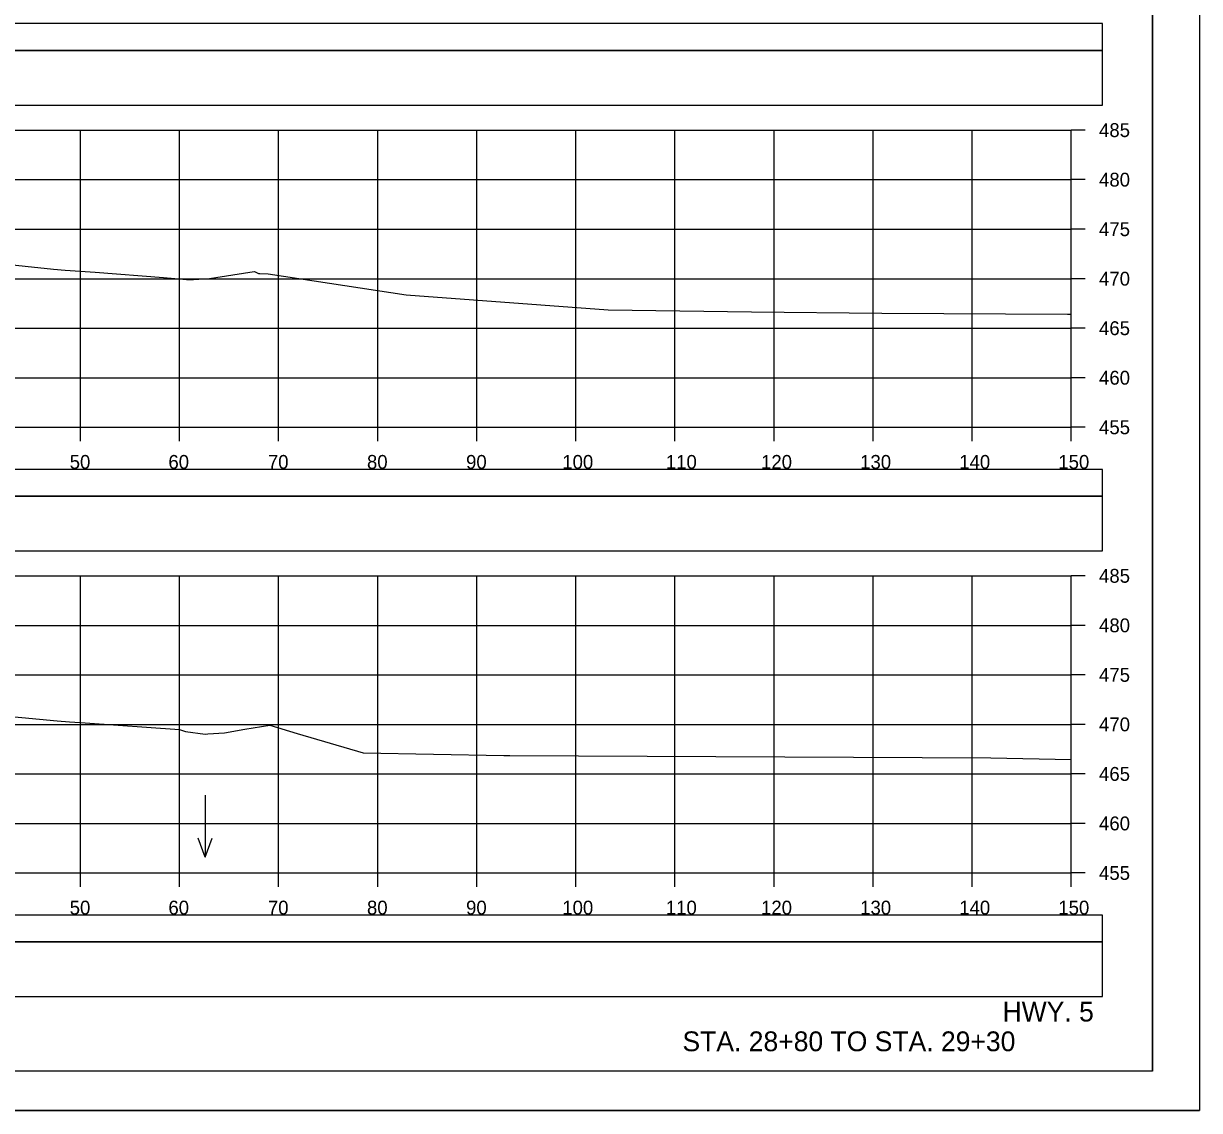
# Model space of a CAD drawing. Extents: x 1371057 to 1372761, y 380005 to 390517.
# Drawn here: x 1371605.1 to 1371723.8, y 380005.1 to 380114.8 of the extents above; entities that cross this region are included whole.
import ezdxf

# ---------------------------------------------------------------- set-up
doc = ezdxf.new("R2010")
doc.units = 0
for name, color, linetype in [('R_Axis', 7, 'Continuous'), ('R_Axis Annot', 7, 'Continuous'), ('R_Border', 7, 'Continuous'), ('R_Detour', 7, 'Continuous'), ('R_Dimension', 7, 'Continuous'), ('R_Draft', 7, 'Continuous'), ('R_Exist Surface', 7, 'Continuous'), ('R_Grid', 7, 'Continuous'), ('R_No Plot', 7, 'Continuous'), ('R_Water Annot', 7, 'Continuous')]:
    doc.layers.add(name, color=color, linetype=linetype)

msp = doc.modelspace()

# ---------------------------------------------------------------- linework, layer by layer
at = {"layer": 'R_Axis'}
for p, q in [((1371710.87, 380074.06), (1371710.87, 380104.06)), ((1371712.27, 380104.06), (1371710.87, 380104.06)), ((1371712.27, 380099.06), (1371710.87, 380099.06)), ((1371712.27, 380094.06), (1371710.87, 380094.06)), ((1371712.27, 380089.06), (1371710.87, 380089.06)), ((1371712.27, 380084.06), (1371710.87, 380084.06)), ((1371712.27, 380079.06), (1371710.87, 380079.06)), ((1371410.87, 380074.06), (1371710.87, 380074.06)), ((1371610.87, 380072.66), (1371610.87, 380074.06)), ((1371620.87, 380072.66), (1371620.87, 380074.06)), ((1371630.87, 380072.66), (1371630.87, 380074.06)), ((1371640.87, 380072.66), (1371640.87, 380074.06)), ((1371650.87, 380072.66), (1371650.87, 380074.06)), ((1371660.87, 380072.66), (1371660.87, 380074.06)), ((1371670.87, 380072.66), (1371670.87, 380074.06)), ((1371680.87, 380072.66), (1371680.87, 380074.06)), ((1371690.87, 380072.66), (1371690.87, 380074.06)), ((1371700.87, 380072.66), (1371700.87, 380074.06)), ((1371710.87, 380072.66), (1371710.87, 380074.06)), ((1371712.27, 380074.06), (1371710.87, 380074.06)), ((1371710.87, 380029.06), (1371710.87, 380059.06)), ((1371712.27, 380059.06), (1371710.87, 380059.06)), ((1371712.27, 380054.06), (1371710.87, 380054.06)), ((1371712.27, 380049.06), (1371710.87, 380049.06)), ((1371712.27, 380044.06), (1371710.87, 380044.06)), ((1371712.27, 380039.06), (1371710.87, 380039.06)), ((1371712.27, 380034.06), (1371710.87, 380034.06)), ((1371410.87, 380029.06), (1371710.87, 380029.06)), ((1371610.87, 380027.66), (1371610.87, 380029.06)), ((1371620.87, 380027.66), (1371620.87, 380029.06)), ((1371630.87, 380027.66), (1371630.87, 380029.06)), ((1371640.87, 380027.66), (1371640.87, 380029.06)), ((1371650.87, 380027.66), (1371650.87, 380029.06)), ((1371660.87, 380027.66), (1371660.87, 380029.06)), ((1371670.87, 380027.66), (1371670.87, 380029.06)), ((1371680.87, 380027.66), (1371680.87, 380029.06)), ((1371690.87, 380027.66), (1371690.87, 380029.06)), ((1371700.87, 380027.66), (1371700.87, 380029.06)), ((1371710.87, 380027.66), (1371710.87, 380029.06)), ((1371712.27, 380029.06), (1371710.87, 380029.06))]:
    msp.add_line(p, q, dxfattribs=at)
at = {"layer": 'R_Border'}
for q in [(1371719.05, 380214.52), (1371402.87, 380009.06)]:
    msp.add_line((1371719.05, 380009.06), q, dxfattribs=at)
at = {"layer": 'R_Detour'}
for points in [[(1371407.72, 380112.11), (1371714.03, 380112.11), (1371714.03, 380114.81), (1371407.72, 380114.81)], [(1371407.72, 380067.11), (1371714.03, 380067.11), (1371714.03, 380069.81), (1371407.72, 380069.81)], [(1371407.72, 380022.11), (1371714.03, 380022.11), (1371714.03, 380024.81), (1371407.72, 380024.81)], [(1371407.72, 380016.58), (1371714.03, 380016.58), (1371714.03, 380022.11), (1371407.72, 380022.11)]]:
    msp.add_lwpolyline(points, close=True, dxfattribs=at)
at = {"layer": 'R_Dimension'}
for points in [[(1371407.72, 380106.58), (1371714.03, 380106.58), (1371714.03, 380112.11), (1371407.72, 380112.11)], [(1371407.72, 380061.58), (1371714.03, 380061.58), (1371714.03, 380067.11), (1371407.72, 380067.11)]]:
    msp.add_lwpolyline(points, close=True, dxfattribs=at)
at = {"layer": 'R_Exist Surface'}
for points in [[(1371598.91, 380091), (1371608.14, 380090.03), (1371609.34, 380089.91), (1371612.35, 380089.71), (1371619.26, 380089.18), (1371621.59, 380088.97), (1371622.29, 380088.99), (1371623.9, 380089.08), (1371627.96, 380089.71), (1371628.44, 380089.78), (1371628.85, 380089.6), (1371628.98, 380089.6), (1371629.81, 380089.56), (1371643.73, 380087.44), (1371664.13, 380085.9), (1371678.6, 380085.71), (1371691.75, 380085.59), (1371710.48, 380085.49), (1371710.87, 380085.48)], [(1371598.88, 380045.33), (1371608.52, 380044.42), (1371609.76, 380044.32), (1371611.36, 380044.22), (1371620.86, 380043.53), (1371621.49, 380043.33), (1371623.47, 380043.07), (1371623.72, 380043.09), (1371625.4, 380043.21), (1371627.47, 380043.58), (1371629.98, 380043.97), (1371632.73, 380043.13), (1371639.4, 380041.2), (1371653.6, 380040.93), (1371653.99, 380040.93), (1371654.2, 380040.93), (1371702.76, 380040.67), (1371710.87, 380040.53)]]:
    msp.add_lwpolyline(points, dxfattribs=at)
at = {"layer": 'R_Grid'}
for p, q in [((1371410.87, 380104.06), (1371710.87, 380104.06)), ((1371610.87, 380074.06), (1371610.87, 380104.06)), ((1371620.87, 380074.06), (1371620.87, 380104.06)), ((1371630.87, 380074.06), (1371630.87, 380104.06)), ((1371640.87, 380074.06), (1371640.87, 380104.06)), ((1371650.87, 380074.06), (1371650.87, 380104.06)), ((1371660.87, 380074.06), (1371660.87, 380104.06)), ((1371670.87, 380074.06), (1371670.87, 380104.06)), ((1371680.87, 380074.06), (1371680.87, 380104.06)), ((1371690.87, 380074.06), (1371690.87, 380104.06)), ((1371700.87, 380074.06), (1371700.87, 380104.06)), ((1371710.87, 380074.06), (1371710.87, 380104.06)), ((1371410.87, 380099.06), (1371710.87, 380099.06)), ((1371410.87, 380094.06), (1371710.87, 380094.06)), ((1371410.87, 380089.06), (1371710.87, 380089.06)), ((1371410.87, 380084.06), (1371710.87, 380084.06)), ((1371410.87, 380079.06), (1371710.87, 380079.06)), ((1371410.87, 380074.06), (1371710.87, 380074.06)), ((1371410.87, 380059.06), (1371710.87, 380059.06)), ((1371410.87, 380059.06), (1371710.87, 380059.06)), ((1371610.87, 380029.06), (1371610.87, 380059.06)), ((1371610.87, 380029.06), (1371610.87, 380059.06)), ((1371620.87, 380029.06), (1371620.87, 380059.06)), ((1371620.87, 380029.06), (1371620.87, 380059.06)), ((1371630.87, 380029.06), (1371630.87, 380059.06)), ((1371630.87, 380029.06), (1371630.87, 380059.06)), ((1371640.87, 380029.06), (1371640.87, 380059.06)), ((1371640.87, 380029.06), (1371640.87, 380059.06)), ((1371650.87, 380029.06), (1371650.87, 380059.06)), ((1371650.87, 380029.06), (1371650.87, 380059.06)), ((1371660.87, 380029.06), (1371660.87, 380059.06)), ((1371660.87, 380029.06), (1371660.87, 380059.06)), ((1371670.87, 380029.06), (1371670.87, 380059.06)), ((1371670.87, 380029.06), (1371670.87, 380059.06)), ((1371680.87, 380029.06), (1371680.87, 380059.06)), ((1371680.87, 380029.06), (1371680.87, 380059.06)), ((1371690.87, 380029.06), (1371690.87, 380059.06)), ((1371690.87, 380029.06), (1371690.87, 380059.06)), ((1371700.87, 380029.06), (1371700.87, 380059.06)), ((1371700.87, 380029.06), (1371700.87, 380059.06)), ((1371710.87, 380029.06), (1371710.87, 380059.06)), ((1371710.87, 380029.06), (1371710.87, 380059.06)), ((1371410.87, 380054.06), (1371710.87, 380054.06)), ((1371410.87, 380054.06), (1371710.87, 380054.06)), ((1371410.87, 380049.06), (1371710.87, 380049.06)), ((1371410.87, 380049.06), (1371710.87, 380049.06)), ((1371410.87, 380044.06), (1371710.87, 380044.06)), ((1371410.87, 380044.06), (1371710.87, 380044.06)), ((1371410.87, 380039.06), (1371710.87, 380039.06)), ((1371410.87, 380039.06), (1371710.87, 380039.06)), ((1371410.87, 380034.06), (1371710.87, 380034.06)), ((1371410.87, 380034.06), (1371710.87, 380034.06)), ((1371410.87, 380029.06), (1371710.87, 380029.06)), ((1371410.87, 380029.06), (1371710.87, 380029.06))]:
    msp.add_line(p, q, dxfattribs=at)
at = {"layer": 'R_No Plot'}
msp.add_line((1371390.47, 380005.08), (1371723.8, 380005.08), dxfattribs=at)
for points in [[(1371390.46, 380218.41), (1371723.8, 380218.41), (1371723.8, 380005.08), (1371390.46, 380005.08)], [(1371636.79, 380214.52), (1371656.41, 380214.52), (1371656.41, 380204.64), (1371672.52, 380204.64), (1371695.72, 380204.64), (1371695.84, 380176.48), (1371719.05, 380176.48), (1371719.05, 380009.06), (1371402.87, 380009.06), (1371402.87, 380214.52)]]:
    msp.add_lwpolyline(points, close=True, dxfattribs=at)
at = {"layer": 'R_Water Annot'}
for p, q in [((1371623.47, 380036.92), (1371623.47, 380030.64)), ((1371623.47, 380030.64), (1371622.77, 380032.56)), ((1371623.47, 380030.64), (1371624.17, 380032.56))]:
    msp.add_line(p, q, dxfattribs=at)

# ---------------------------------------------------------------- texts
at = {"layer": 'R_Axis Annot'}
for s, p in [('485', (1371713.67, 380103.36)), ('480', (1371713.67, 380098.36)), ('475', (1371713.67, 380093.36)), ('470', (1371713.67, 380088.36)), ('465', (1371713.67, 380083.36)), ('460', (1371713.67, 380078.36)), ('455', (1371713.67, 380073.36)), ('50', (1371609.79, 380069.86)), ('60', (1371619.75, 380069.86)), ('70', (1371629.79, 380069.86)), ('80', (1371639.79, 380069.86)), ('90', (1371649.79, 380069.86)), ('100', (1371659.5, 380069.86)), ('110', (1371669.95, 380069.86)), ('120', (1371679.56, 380069.86)), ('130', (1371689.56, 380069.86)), ('140', (1371699.56, 380069.86)), ('150', (1371709.56, 380069.86)), ('485', (1371713.67, 380058.36)), ('480', (1371713.67, 380053.36)), ('475', (1371713.67, 380048.36)), ('470', (1371713.67, 380043.36)), ('465', (1371713.67, 380038.36)), ('460', (1371713.67, 380033.36)), ('455', (1371713.67, 380028.36)), ('50', (1371609.79, 380024.86)), ('60', (1371619.75, 380024.86)), ('70', (1371629.79, 380024.86)), ('80', (1371639.79, 380024.86)), ('90', (1371649.79, 380024.86)), ('100', (1371659.5, 380024.86)), ('110', (1371669.95, 380024.86)), ('120', (1371679.56, 380024.86)), ('130', (1371689.56, 380024.86)), ('140', (1371699.56, 380024.86)), ('150', (1371709.56, 380024.86))]:
    msp.add_text(s, height=1.4, dxfattribs=at).set_placement(p)
at = {"layer": 'R_Draft'}
for s, p in [('HWY. 5', (1371703.93, 380014.06)), ('STA. 28+80 TO STA. 29+30', (1371671.63, 380011.06))]:
    msp.add_text(s, height=2, dxfattribs=at).set_placement(p)

doc.saveas('drawing.dxf')
